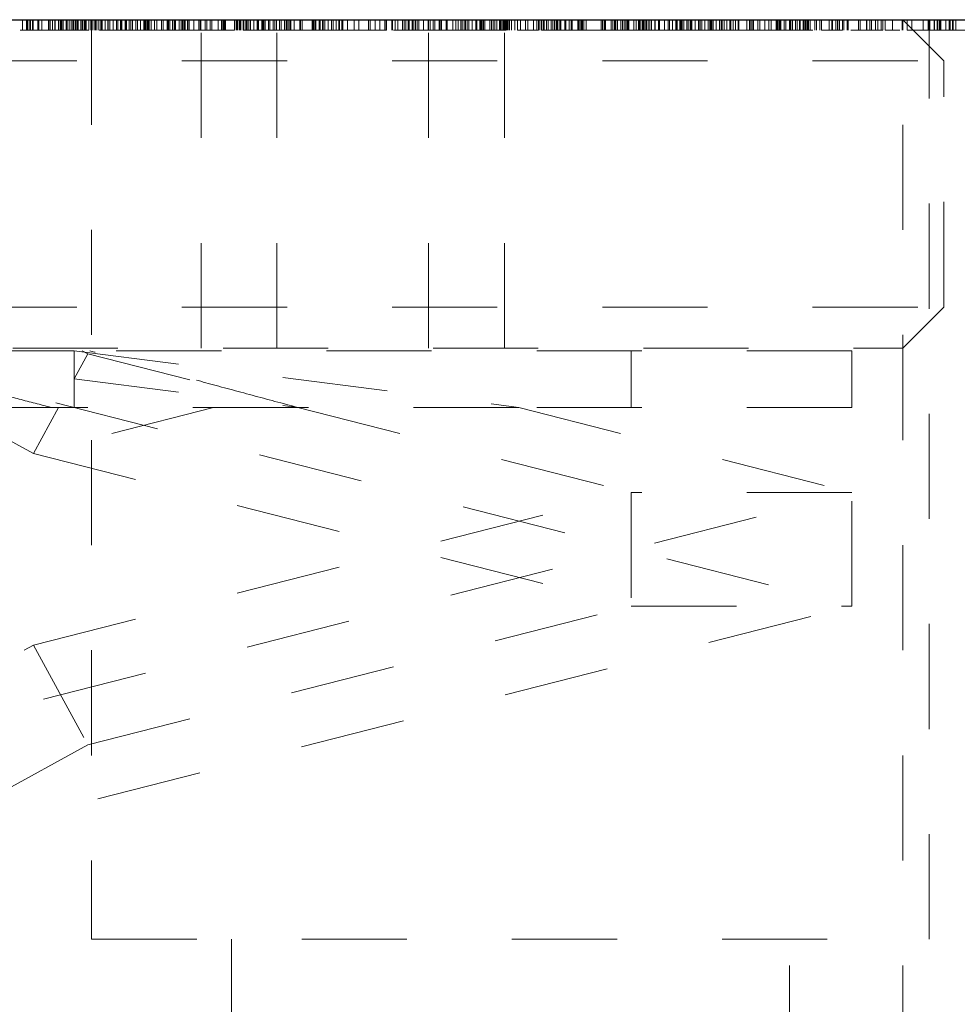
# Model space of a CAD drawing. Header units: inches. Extents: x 1802 to 2468, y -208 to -72.
# Tile 441 of 595: x 2185.613 to 2186.505, y -110.839 to -109.902. Entities that reach past the tile are written whole.
import ezdxf

# ---------------------------------------------------------------- set-up
doc = ezdxf.new("R2010")
doc.units = ezdxf.units.IN
doc.header["$LTSCALE"] = 0.5
doc.header["$MEASUREMENT"] = 0
doc.linetypes.add('HIDDEN', pattern=[0.225, 0.15, -0.075])
doc.layers.add('DST-M-S', color=53, linetype='Continuous')
doc.layers.add('SVF-M-S', color=8, linetype='Continuous')

msp = doc.modelspace()

# ---------------------------------------------------------------- linework, layer by layer
at = {"layer": 'DST-M-S', "linetype": 'Continuous', "lineweight": 25}
msp.add_line((2184.90027, -109.90203), (2192.88027, -109.90203), dxfattribs=at)
at = {"layer": 'DST-M-S', "linetype": 'HIDDEN', "lineweight": 18}
for p, q in [((2185.6161, -109.91203), (2185.6161, -109.90203)), ((2185.61977, -109.91203), (2185.61977, -109.90203)), ((2185.62071, -109.91203), (2185.62071, -109.90203)), ((2185.62225, -109.91203), (2185.62225, -109.90203)), ((2185.62379, -109.91203), (2185.62379, -109.90203)), ((2185.62559, -109.91203), (2185.62559, -109.90203)), ((2185.62624, -109.91203), (2185.62624, -109.90203)), ((2185.6305, -109.91203), (2185.6305, -109.90203)), ((2185.63148, -109.91203), (2185.63148, -109.90203)), ((2185.63456, -109.91203), (2185.63456, -109.90203)), ((2185.64083, -109.91203), (2185.64083, -109.90203)), ((2185.64119, -109.91203), (2185.64119, -109.90203)), ((2185.64225, -109.91203), (2185.64225, -109.90203)), ((2185.64247, -109.91203), (2185.64247, -109.90203)), ((2185.64449, -109.91203), (2185.64449, -109.90203)), ((2185.64687, -109.91203), (2185.64687, -109.90203)), ((2185.64725, -109.91203), (2185.64725, -109.90203)), ((2185.65016, -109.91203), (2185.65016, -109.90203)), ((2185.65071, -109.91203), (2185.65071, -109.90203)), ((2185.65215, -109.91203), (2185.65215, -109.90203)), ((2185.65259, -109.91203), (2185.65259, -109.90203)), ((2185.65302, -109.91203), (2185.65302, -109.90203)), ((2185.65336, -109.91203), (2185.65336, -109.90203)), ((2185.65456, -109.91203), (2185.65456, -109.90203)), ((2185.65763, -109.91203), (2185.65763, -109.90203)), ((2185.6586, -109.91203), (2185.6586, -109.90203)), ((2185.66051, -109.91203), (2185.66051, -109.90203)), ((2185.66225, -109.91203), (2185.66225, -109.90203)), ((2185.66379, -109.91203), (2185.66379, -109.90203)), ((2185.66456, -109.91203), (2185.66456, -109.90203)), ((2185.6647, -109.91203), (2185.6647, -109.90203)), ((2185.6662, -109.91203), (2185.6662, -109.90203)), ((2185.66694, -109.91203), (2185.66694, -109.90203)), ((2185.66824, -109.91203), (2185.66824, -109.90203)), ((2185.66896, -109.91203), (2185.66896, -109.90203)), ((2185.67148, -109.91203), (2185.67148, -109.90203)), ((2185.67179, -109.91203), (2185.67179, -109.90203)), ((2185.67302, -109.91203), (2185.67302, -109.90203)), ((2185.67456, -109.91203), (2185.67456, -109.90203)), ((2185.67559, -109.91203), (2185.67559, -109.90203)), ((2185.6761, -109.91203), (2185.6761, -109.90203)), ((2185.67645, -109.91203), (2185.67645, -109.90203)), ((2185.67917, -109.91203), (2185.67917, -109.90203)), ((2185.68093, -109.91203), (2185.68093, -109.90203)), ((2185.68177, -109.90203), (2185.68177, -110.77703)), ((2185.68225, -109.91203), (2185.68225, -109.90203)), ((2185.68414, -109.91203), (2185.68414, -109.90203)), ((2185.68533, -109.91203), (2185.68533, -109.90203)), ((2185.68687, -109.91203), (2185.68687, -109.90203)), ((2185.68862, -109.91203), (2185.68862, -109.90203)), ((2185.69062, -109.91203), (2185.69062, -109.90203)), ((2185.69105, -109.91203), (2185.69105, -109.90203)), ((2185.69148, -109.91203), (2185.69148, -109.90203)), ((2185.69182, -109.91203), (2185.69182, -109.90203)), ((2185.69456, -109.91203), (2185.69456, -109.90203)), ((2185.69706, -109.91203), (2185.69706, -109.90203)), ((2185.69763, -109.91203), (2185.69763, -109.90203)), ((2185.69917, -109.91203), (2185.69917, -109.90203)), ((2185.70225, -109.91203), (2185.70225, -109.90203)), ((2185.70533, -109.91203), (2185.70533, -109.90203)), ((2185.70687, -109.91203), (2185.70687, -109.90203)), ((2185.70932, -109.91203), (2185.70932, -109.90203)), ((2185.70994, -109.91203), (2185.70994, -109.90203)), ((2185.71025, -109.91203), (2185.71025, -109.90203)), ((2185.71057, -109.91203), (2185.71057, -109.90203)), ((2185.71357, -109.91203), (2185.71357, -109.90203)), ((2185.71405, -109.91203), (2185.71405, -109.90203)), ((2185.71456, -109.91203), (2185.71456, -109.90203)), ((2185.71491, -109.91203), (2185.71491, -109.90203)), ((2185.71763, -109.91203), (2185.71763, -109.90203)), ((2185.71917, -109.91203), (2185.71917, -109.90203)), ((2185.72071, -109.91203), (2185.72071, -109.90203)), ((2185.72379, -109.91203), (2185.72379, -109.90203)), ((2185.72533, -109.91203), (2185.72533, -109.90203)), ((2185.72554, -109.91203), (2185.72554, -109.90203)), ((2185.7284, -109.91203), (2185.7284, -109.90203)), ((2185.73131, -109.91203), (2185.73131, -109.90203)), ((2185.73148, -109.91203), (2185.73148, -109.90203)), ((2185.7322, -109.91203), (2185.7322, -109.90203)), ((2185.73275, -109.91203), (2185.73275, -109.90203)), ((2185.73286, -109.91203), (2185.73286, -109.90203)), ((2185.73324, -109.91203), (2185.73324, -109.90203)), ((2185.73331, -109.91203), (2185.73331, -109.90203)), ((2185.73456, -109.91203), (2185.73456, -109.90203)), ((2185.73523, -109.91203), (2185.73523, -109.90203)), ((2185.73566, -109.91203), (2185.73566, -109.90203)), ((2185.73607, -109.91203), (2185.73607, -109.90203)), ((2185.73643, -109.91203), (2185.73643, -109.90203)), ((2185.7384, -109.91203), (2185.7384, -109.90203)), ((2185.74167, -109.91203), (2185.74167, -109.90203)), ((2185.74393, -109.91203), (2185.74393, -109.90203)), ((2185.7484, -109.91203), (2185.7484, -109.90203)), ((2185.74994, -109.91203), (2185.74994, -109.90203)), ((2185.75379, -109.91203), (2185.75379, -109.90203)), ((2185.75432, -109.91203), (2185.75432, -109.90203)), ((2185.75456, -109.91203), (2185.75456, -109.90203)), ((2185.75475, -109.91203), (2185.75475, -109.90203)), ((2185.75487, -109.91203), (2185.75487, -109.90203)), ((2185.7561, -109.91203), (2185.7561, -109.90203)), ((2185.75612, -109.91203), (2185.75612, -109.90203)), ((2185.75867, -109.91203), (2185.75867, -109.90203)), ((2185.75917, -109.91203), (2185.75917, -109.90203)), ((2185.76071, -109.91203), (2185.76071, -109.90203)), ((2185.7616, -109.91203), (2185.7616, -109.90203)), ((2185.76511, -109.91203), (2185.76511, -109.90203)), ((2185.76687, -109.91203), (2185.76687, -109.90203)), ((2185.7684, -109.91203), (2185.7684, -109.90203)), ((2185.76852, -109.91203), (2185.76852, -109.90203)), ((2185.76994, -109.91203), (2185.76994, -109.90203)), ((2185.77081, -109.91203), (2185.77081, -109.90203)), ((2185.77302, -109.91203), (2185.77302, -109.90203)), ((2185.77429, -109.91203), (2185.77429, -109.90203)), ((2185.77456, -109.91203), (2185.77456, -109.90203)), ((2185.77917, -109.91203), (2185.77917, -109.90203)), ((2185.78379, -109.91203), (2185.78379, -109.90203)), ((2185.78414, -109.91203), (2185.78414, -109.90203)), ((2185.78533, -109.91203), (2185.78533, -109.90203)), ((2185.78569, -109.91203), (2185.78569, -109.90203)), ((2185.78994, -109.91203), (2185.78994, -109.90203)), ((2185.79148, -109.91203), (2185.79148, -109.90203)), ((2185.79456, -109.91203), (2185.79456, -109.90203)), ((2185.7961, -109.91203), (2185.7961, -109.90203)), ((2185.80209, -109.91203), (2185.80209, -109.90203)), ((2185.80225, -109.91203), (2185.80225, -109.90203)), ((2185.80533, -109.91203), (2185.80533, -109.90203)), ((2185.80648, -109.91203), (2185.80648, -109.90203)), ((2185.80687, -109.91203), (2185.80687, -109.90203)), ((2185.80802, -109.91203), (2185.80802, -109.90203)), ((2185.809, -109.91203), (2185.809, -109.90203)), ((2185.80917, -109.91203), (2185.80917, -109.90203)), ((2185.81763, -109.91203), (2185.81763, -109.90203)), ((2185.81917, -109.91203), (2185.81917, -109.90203)), ((2185.82004, -109.91203), (2185.82004, -109.90203)), ((2185.82028, -109.91203), (2185.82028, -109.90203)), ((2185.82064, -109.91203), (2185.82064, -109.90203)), ((2185.82225, -109.91203), (2185.82225, -109.90203)), ((2185.8228, -109.91203), (2185.8228, -109.90203)), ((2185.82374, -109.91203), (2185.82374, -109.90203)), ((2185.82593, -109.91203), (2185.82593, -109.90203)), ((2185.82605, -109.91203), (2185.82605, -109.90203)), ((2185.82648, -109.91203), (2185.82648, -109.90203)), ((2185.82665, -109.91203), (2185.82665, -109.90203)), ((2185.82675, -109.91203), (2185.82675, -109.90203)), ((2185.8284, -109.91203), (2185.8284, -109.90203)), ((2185.82917, -109.91203), (2185.82917, -109.90203)), ((2185.82994, -109.91203), (2185.82994, -109.90203)), ((2185.83148, -109.91203), (2185.83148, -109.90203)), ((2185.83302, -109.91203), (2185.83302, -109.90203)), ((2185.8361, -109.91203), (2185.8361, -109.90203)), ((2185.83917, -109.91203), (2185.83917, -109.90203)), ((2185.84031, -109.91203), (2185.84031, -109.90203)), ((2185.84071, -109.91203), (2185.84071, -109.90203)), ((2185.84367, -109.91203), (2185.84367, -109.90203)), ((2185.8441, -109.91203), (2185.8441, -109.90203)), ((2185.84456, -109.91203), (2185.84456, -109.90203)), ((2185.84566, -109.91203), (2185.84566, -109.90203)), ((2185.84687, -109.91203), (2185.84687, -109.90203)), ((2185.84994, -109.91203), (2185.84994, -109.90203)), ((2185.85148, -109.91203), (2185.85148, -109.90203)), ((2185.85456, -109.91203), (2185.85456, -109.90203)), ((2185.8561, -109.91203), (2185.8561, -109.90203)), ((2185.85763, -109.91203), (2185.85763, -109.90203)), ((2185.85778, -109.91203), (2185.85778, -109.90203)), ((2185.86071, -109.91203), (2185.86071, -109.90203)), ((2185.86225, -109.91203), (2185.86225, -109.90203)), ((2185.86533, -109.91203), (2185.86533, -109.90203)), ((2185.86687, -109.91203), (2185.86687, -109.90203)), ((2185.86732, -109.91203), (2185.86732, -109.90203)), ((2185.8684, -109.91203), (2185.8684, -109.90203)), ((2185.86852, -109.91203), (2185.86852, -109.90203)), ((2185.86888, -109.91203), (2185.86888, -109.90203)), ((2185.87044, -109.91203), (2185.87044, -109.90203)), ((2185.87148, -109.91203), (2185.87148, -109.90203)), ((2185.87456, -109.91203), (2185.87456, -109.90203)), ((2185.87994, -109.91203), (2185.87994, -109.90203)), ((2185.88066, -109.91203), (2185.88066, -109.90203)), ((2185.8822, -109.91203), (2185.8822, -109.90203)), ((2185.88225, -109.91203), (2185.88225, -109.90203)), ((2185.89148, -109.91203), (2185.89148, -109.90203)), ((2185.89225, -109.91203), (2185.89225, -109.90203)), ((2185.89278, -109.91203), (2185.89278, -109.90203)), ((2185.89321, -109.91203), (2185.89321, -109.90203)), ((2185.89463, -109.91203), (2185.89463, -109.90203)), ((2185.89468, -109.91203), (2185.89468, -109.90203)), ((2185.89504, -109.91203), (2185.89504, -109.90203)), ((2185.8984, -109.91203), (2185.8984, -109.90203)), ((2185.89893, -109.91203), (2185.89893, -109.90203)), ((2185.89917, -109.91203), (2185.89917, -109.90203)), ((2185.89937, -109.91203), (2185.89937, -109.90203)), ((2185.90148, -109.91203), (2185.90148, -109.90203)), ((2185.90209, -109.91203), (2185.90209, -109.90203)), ((2185.90355, -109.91203), (2185.90355, -109.90203)), ((2185.90687, -109.91203), (2185.90687, -109.90203)), ((2185.90994, -109.91203), (2185.90994, -109.90203)), ((2185.91148, -109.91203), (2185.91148, -109.90203)), ((2185.91456, -109.91203), (2185.91456, -109.90203)), ((2185.91696, -109.91203), (2185.91696, -109.90203)), ((2185.91763, -109.91203), (2185.91763, -109.90203)), ((2185.91994, -109.91203), (2185.91994, -109.90203)), ((2185.92004, -109.91203), (2185.92004, -109.90203)), ((2185.92047, -109.91203), (2185.92047, -109.90203)), ((2185.92071, -109.91203), (2185.92071, -109.90203)), ((2185.92078, -109.91203), (2185.92078, -109.90203)), ((2185.9209, -109.91203), (2185.9209, -109.90203)), ((2185.92533, -109.91203), (2185.92533, -109.90203)), ((2185.93148, -109.91203), (2185.93148, -109.90203)), ((2185.9361, -109.91203), (2185.9361, -109.90203)), ((2185.94533, -109.91203), (2185.94533, -109.90203)), ((2185.94687, -109.91203), (2185.94687, -109.90203)), ((2185.95148, -109.91203), (2185.95148, -109.90203)), ((2185.9561, -109.91203), (2185.9561, -109.90203)), ((2185.96083, -109.91203), (2185.96083, -109.90203)), ((2185.96119, -109.91203), (2185.96119, -109.90203)), ((2185.96225, -109.91203), (2185.96225, -109.90203)), ((2185.96744, -109.91203), (2185.96744, -109.90203)), ((2185.96802, -109.91203), (2185.96802, -109.90203)), ((2185.97056, -109.91203), (2185.97056, -109.90203)), ((2185.97302, -109.91203), (2185.97302, -109.90203)), ((2185.97763, -109.91203), (2185.97763, -109.90203)), ((2185.97917, -109.91203), (2185.97917, -109.90203)), ((2185.98071, -109.91203), (2185.98071, -109.90203)), ((2185.98297, -109.91203), (2185.98297, -109.90203)), ((2185.98379, -109.91203), (2185.98379, -109.90203)), ((2185.98687, -109.91203), (2185.98687, -109.90203)), ((2185.98694, -109.91203), (2185.98694, -109.90203)), ((2185.9884, -109.91203), (2185.9884, -109.90203)), ((2185.98994, -109.91203), (2185.98994, -109.90203)), ((2185.99148, -109.91203), (2185.99148, -109.90203)), ((2185.99319, -109.91203), (2185.99319, -109.90203)), ((2185.99763, -109.91203), (2185.99763, -109.90203)), ((2186.00209, -109.91203), (2186.00209, -109.90203)), ((2186.00225, -109.91203), (2186.00225, -109.90203)), ((2186.00379, -109.91203), (2186.00379, -109.90203)), ((2186.00687, -109.91203), (2186.00687, -109.90203)), ((2186.0084, -109.91203), (2186.0084, -109.90203)), ((2186.01237, -109.91203), (2186.01237, -109.90203)), ((2186.01304, -109.91203), (2186.01304, -109.90203)), ((2186.01324, -109.91203), (2186.01324, -109.90203)), ((2186.01336, -109.91203), (2186.01336, -109.90203)), ((2186.0135, -109.91203), (2186.0135, -109.90203)), ((2186.01456, -109.91203), (2186.01456, -109.90203)), ((2186.01917, -109.91203), (2186.01917, -109.90203)), ((2186.02004, -109.91203), (2186.02004, -109.90203)), ((2186.02533, -109.91203), (2186.02533, -109.90203)), ((2186.0284, -109.91203), (2186.0284, -109.90203)), ((2186.03057, -109.91203), (2186.03057, -109.90203)), ((2186.03302, -109.91203), (2186.03302, -109.90203)), ((2186.03439, -109.91203), (2186.03439, -109.90203)), ((2186.0361, -109.91203), (2186.0361, -109.90203)), ((2186.03763, -109.91203), (2186.03763, -109.90203)), ((2186.03917, -109.91203), (2186.03917, -109.90203)), ((2186.04071, -109.91203), (2186.04071, -109.90203)), ((2186.04379, -109.91203), (2186.04379, -109.90203)), ((2186.04739, -109.91203), (2186.04739, -109.90203)), ((2186.0484, -109.91203), (2186.0484, -109.90203)), ((2186.05131, -109.91203), (2186.05131, -109.90203)), ((2186.05148, -109.91203), (2186.05148, -109.90203)), ((2186.0522, -109.91203), (2186.0522, -109.90203)), ((2186.05275, -109.91203), (2186.05275, -109.90203)), ((2186.05302, -109.91203), (2186.05302, -109.90203)), ((2186.05331, -109.91203), (2186.05331, -109.90203)), ((2186.05456, -109.91203), (2186.05456, -109.90203)), ((2186.05594, -109.91203), (2186.05594, -109.90203)), ((2186.06071, -109.91203), (2186.06071, -109.90203)), ((2186.06225, -109.91203), (2186.06225, -109.90203)), ((2186.06393, -109.91203), (2186.06393, -109.90203)), ((2186.06533, -109.91203), (2186.06533, -109.90203)), ((2186.06727, -109.91203), (2186.06727, -109.90203)), ((2186.06994, -109.91203), (2186.06994, -109.90203)), ((2186.07057, -109.91203), (2186.07057, -109.90203)), ((2186.07148, -109.91203), (2186.07148, -109.90203)), ((2186.07302, -109.91203), (2186.07302, -109.90203)), ((2186.07374, -109.91203), (2186.07374, -109.90203)), ((2186.07389, -109.91203), (2186.07389, -109.90203)), ((2186.07456, -109.91203), (2186.07456, -109.90203)), ((2186.07542, -109.91203), (2186.07542, -109.90203)), ((2186.0761, -109.91203), (2186.0761, -109.90203)), ((2186.07612, -109.91203), (2186.07612, -109.90203)), ((2186.07732, -109.91203), (2186.07732, -109.90203)), ((2186.07795, -109.91203), (2186.07795, -109.90203)), ((2186.07917, -109.91203), (2186.07917, -109.90203)), ((2186.07946, -109.91203), (2186.07946, -109.90203)), ((2186.08141, -109.91203), (2186.08141, -109.90203)), ((2186.08456, -109.91203), (2186.08456, -109.90203)), ((2186.08687, -109.91203), (2186.08687, -109.90203)), ((2186.08994, -109.91203), (2186.08994, -109.90203)), ((2186.09456, -109.91203), (2186.09456, -109.90203)), ((2186.09687, -109.91203), (2186.09687, -109.90203)), ((2186.10225, -109.91203), (2186.10225, -109.90203)), ((2186.10533, -109.91203), (2186.10533, -109.90203)), ((2186.10687, -109.91203), (2186.10687, -109.90203)), ((2186.1084, -109.91203), (2186.1084, -109.90203)), ((2186.10994, -109.91203), (2186.10994, -109.90203)), ((2186.11148, -109.91203), (2186.11148, -109.90203)), ((2186.1122, -109.91203), (2186.1122, -109.90203)), ((2186.11225, -109.91203), (2186.11225, -109.90203)), ((2186.11456, -109.91203), (2186.11456, -109.90203)), ((2186.1161, -109.91203), (2186.1161, -109.90203)), ((2186.11917, -109.91203), (2186.11917, -109.90203)), ((2186.12071, -109.91203), (2186.12071, -109.90203)), ((2186.12225, -109.91203), (2186.12225, -109.90203)), ((2186.12379, -109.91203), (2186.12379, -109.90203)), ((2186.12489, -109.91203), (2186.12489, -109.90203)), ((2186.12525, -109.91203), (2186.12525, -109.90203)), ((2186.1255, -109.91203), (2186.1255, -109.90203)), ((2186.12742, -109.91203), (2186.12742, -109.90203)), ((2186.12836, -109.91203), (2186.12836, -109.90203)), ((2186.13214, -109.91203), (2186.13214, -109.90203)), ((2186.1327, -109.91203), (2186.1327, -109.90203)), ((2186.13278, -109.91203), (2186.13278, -109.90203)), ((2186.13294, -109.91203), (2186.13294, -109.90203)), ((2186.1361, -109.91203), (2186.1361, -109.90203)), ((2186.13804, -109.91203), (2186.13804, -109.90203)), ((2186.13917, -109.91203), (2186.13917, -109.90203)), ((2186.14451, -109.91203), (2186.14451, -109.90203)), ((2186.14535, -109.91203), (2186.14535, -109.90203)), ((2186.14554, -109.91203), (2186.14554, -109.90203)), ((2186.14566, -109.91203), (2186.14566, -109.90203)), ((2186.14581, -109.91203), (2186.14581, -109.90203)), ((2186.14723, -109.91203), (2186.14723, -109.90203)), ((2186.14809, -109.91203), (2186.14809, -109.90203)), ((2186.14872, -109.91203), (2186.14872, -109.90203)), ((2186.15023, -109.91203), (2186.15023, -109.90203)), ((2186.15218, -109.91203), (2186.15218, -109.90203)), ((2186.1667, -109.91203), (2186.1667, -109.90203)), ((2186.16802, -109.91203), (2186.16802, -109.90203)), ((2186.16956, -109.91203), (2186.16956, -109.90203)), ((2186.16994, -109.91203), (2186.16994, -109.90203)), ((2186.17071, -109.91203), (2186.17071, -109.90203)), ((2186.1761, -109.91203), (2186.1761, -109.90203)), ((2186.17756, -109.91203), (2186.17756, -109.90203)), ((2186.17763, -109.91203), (2186.17763, -109.90203)), ((2186.17917, -109.91203), (2186.17917, -109.90203)), ((2186.1797, -109.91203), (2186.1797, -109.90203)), ((2186.18071, -109.91203), (2186.18071, -109.90203)), ((2186.18225, -109.91203), (2186.18225, -109.90203)), ((2186.18533, -109.91203), (2186.18533, -109.90203)), ((2186.18687, -109.91203), (2186.18687, -109.90203)), ((2186.1884, -109.91203), (2186.1884, -109.90203)), ((2186.18994, -109.91203), (2186.18994, -109.90203)), ((2186.19148, -109.91203), (2186.19148, -109.90203)), ((2186.19184, -109.91203), (2186.19184, -109.90203)), ((2186.19302, -109.91203), (2186.19302, -109.90203)), ((2186.19763, -109.91203), (2186.19763, -109.90203)), ((2186.1978, -109.91203), (2186.1978, -109.90203)), ((2186.1998, -109.91203), (2186.1998, -109.90203)), ((2186.20225, -109.91203), (2186.20225, -109.90203)), ((2186.20302, -109.91203), (2186.20302, -109.90203)), ((2186.20379, -109.91203), (2186.20379, -109.90203)), ((2186.20564, -109.91203), (2186.20564, -109.90203)), ((2186.2061, -109.91203), (2186.2061, -109.90203)), ((2186.2072, -109.91203), (2186.2072, -109.90203)), ((2186.2084, -109.91203), (2186.2084, -109.90203)), ((2186.20978, -109.91203), (2186.20978, -109.90203)), ((2186.21148, -109.91203), (2186.21148, -109.90203)), ((2186.21302, -109.91203), (2186.21302, -109.90203)), ((2186.21456, -109.91203), (2186.21456, -109.90203)), ((2186.21766, -109.91203), (2186.21766, -109.90203)), ((2186.21785, -109.91203), (2186.21785, -109.90203)), ((2186.21797, -109.91203), (2186.21797, -109.90203)), ((2186.21812, -109.91203), (2186.21812, -109.90203)), ((2186.22131, -109.91203), (2186.22131, -109.90203)), ((2186.22225, -109.91203), (2186.22225, -109.90203)), ((2186.22687, -109.91203), (2186.22687, -109.90203)), ((2186.2303, -109.91203), (2186.2303, -109.90203)), ((2186.23172, -109.91203), (2186.23172, -109.90203)), ((2186.23456, -109.91203), (2186.23456, -109.90203)), ((2186.23763, -109.91203), (2186.23763, -109.90203)), ((2186.23799, -109.91203), (2186.23799, -109.90203)), ((2186.23824, -109.91203), (2186.23824, -109.90203)), ((2186.23836, -109.91203), (2186.23836, -109.90203)), ((2186.23879, -109.91203), (2186.23879, -109.90203)), ((2186.23896, -109.91203), (2186.23896, -109.90203)), ((2186.239, -109.91203), (2186.239, -109.90203)), ((2186.23905, -109.91203), (2186.23905, -109.90203)), ((2186.24148, -109.91203), (2186.24148, -109.90203)), ((2186.2422, -109.91203), (2186.2422, -109.90203)), ((2186.24225, -109.91203), (2186.24225, -109.90203)), ((2186.24237, -109.91203), (2186.24237, -109.90203)), ((2186.24273, -109.91203), (2186.24273, -109.90203)), ((2186.24374, -109.91203), (2186.24374, -109.90203)), ((2186.24533, -109.91203), (2186.24533, -109.90203)), ((2186.24797, -109.91203), (2186.24797, -109.90203)), ((2186.2484, -109.91203), (2186.2484, -109.90203)), ((2186.24994, -109.91203), (2186.24994, -109.90203)), ((2186.25165, -109.91203), (2186.25165, -109.90203)), ((2186.25201, -109.91203), (2186.25201, -109.90203)), ((2186.25302, -109.91203), (2186.25302, -109.90203)), ((2186.25598, -109.91203), (2186.25598, -109.90203)), ((2186.25917, -109.91203), (2186.25917, -109.90203)), ((2186.25934, -109.91203), (2186.25934, -109.90203)), ((2186.26037, -109.91203), (2186.26037, -109.90203)), ((2186.26071, -109.91203), (2186.26071, -109.90203)), ((2186.26225, -109.91203), (2186.26225, -109.90203)), ((2186.26509, -109.91203), (2186.26509, -109.90203)), ((2186.2684, -109.91203), (2186.2684, -109.90203)), ((2186.26848, -109.91203), (2186.26848, -109.90203)), ((2186.26994, -109.91203), (2186.26994, -109.90203)), ((2186.27009, -109.91203), (2186.27009, -109.90203)), ((2186.27054, -109.91203), (2186.27054, -109.90203)), ((2186.2709, -109.91203), (2186.2709, -109.90203)), ((2186.27148, -109.91203), (2186.27148, -109.90203)), ((2186.2728, -109.91203), (2186.2728, -109.90203)), ((2186.27302, -109.91203), (2186.27302, -109.90203)), ((2186.2761, -109.91203), (2186.2761, -109.90203)), ((2186.27917, -109.91203), (2186.27917, -109.90203)), ((2186.28071, -109.91203), (2186.28071, -109.90203)), ((2186.28187, -109.91203), (2186.28187, -109.90203)), ((2186.28379, -109.91203), (2186.28379, -109.90203)), ((2186.28631, -109.91203), (2186.28631, -109.90203)), ((2186.28917, -109.91203), (2186.28917, -109.90203)), ((2186.2897, -109.91203), (2186.2897, -109.90203)), ((2186.28994, -109.91203), (2186.28994, -109.90203)), ((2186.29013, -109.91203), (2186.29013, -109.90203)), ((2186.29208, -109.91203), (2186.29208, -109.90203)), ((2186.29456, -109.91203), (2186.29456, -109.90203)), ((2186.29696, -109.91203), (2186.29696, -109.90203)), ((2186.29763, -109.91203), (2186.29763, -109.90203)), ((2186.30533, -109.91203), (2186.30533, -109.90203)), ((2186.30766, -109.91203), (2186.30766, -109.90203)), ((2186.3084, -109.91203), (2186.3084, -109.90203)), ((2186.31006, -109.91203), (2186.31006, -109.90203)), ((2186.31042, -109.91203), (2186.31042, -109.90203)), ((2186.31148, -109.91203), (2186.31148, -109.90203)), ((2186.31564, -109.91203), (2186.31564, -109.90203)), ((2186.31763, -109.91203), (2186.31763, -109.90203)), ((2186.32225, -109.91203), (2186.32225, -109.90203)), ((2186.32622, -109.91203), (2186.32622, -109.90203)), ((2186.3284, -109.91203), (2186.3284, -109.90203)), ((2186.33302, -109.91203), (2186.33302, -109.90203)), ((2186.33314, -109.91203), (2186.33314, -109.90203)), ((2186.33369, -109.91203), (2186.33369, -109.90203)), ((2186.33456, -109.91203), (2186.33456, -109.90203)), ((2186.33458, -109.91203), (2186.33458, -109.90203)), ((2186.33468, -109.91203), (2186.33468, -109.90203)), ((2186.33504, -109.91203), (2186.33504, -109.90203)), ((2186.33617, -109.91203), (2186.33617, -109.90203)), ((2186.33648, -109.91203), (2186.33648, -109.90203)), ((2186.33763, -109.91203), (2186.33763, -109.90203)), ((2186.34071, -109.91203), (2186.34071, -109.90203)), ((2186.34225, -109.91203), (2186.34225, -109.90203)), ((2186.34228, -109.91203), (2186.34228, -109.90203)), ((2186.34566, -109.91203), (2186.34566, -109.90203)), ((2186.34687, -109.91203), (2186.34687, -109.90203)), ((2186.3484, -109.91203), (2186.3484, -109.90203)), ((2186.34881, -109.91203), (2186.34881, -109.90203)), ((2186.35148, -109.91203), (2186.35148, -109.90203)), ((2186.35302, -109.91203), (2186.35302, -109.90203)), ((2186.35528, -109.91203), (2186.35528, -109.90203)), ((2186.35594, -109.91203), (2186.35594, -109.90203)), ((2186.35886, -109.91203), (2186.35886, -109.90203)), ((2186.35917, -109.91203), (2186.35917, -109.90203)), ((2186.35949, -109.91203), (2186.35949, -109.90203)), ((2186.36078, -109.91203), (2186.36078, -109.90203)), ((2186.361, -109.91203), (2186.361, -109.90203)), ((2186.36225, -109.91203), (2186.36225, -109.90203)), ((2186.36295, -109.91203), (2186.36295, -109.90203)), ((2186.36363, -109.91203), (2186.36363, -109.90203)), ((2186.36379, -109.91203), (2186.36379, -109.90203)), ((2186.36533, -109.91203), (2186.36533, -109.90203)), ((2186.36994, -109.91203), (2186.36994, -109.90203)), ((2186.37148, -109.91203), (2186.37148, -109.90203)), ((2186.37456, -109.91203), (2186.37456, -109.90203)), ((2186.3761, -109.91203), (2186.3761, -109.90203)), ((2186.3834, -109.91203), (2186.3834, -109.90203)), ((2186.3861, -109.91203), (2186.3861, -109.90203)), ((2186.38687, -109.91203), (2186.38687, -109.90203)), ((2186.38994, -109.91203), (2186.38994, -109.90203)), ((2186.39148, -109.91203), (2186.39148, -109.90203)), ((2186.39314, -109.91203), (2186.39314, -109.90203)), ((2186.3935, -109.91203), (2186.3935, -109.90203)), ((2186.3961, -109.91203), (2186.3961, -109.90203)), ((2186.39763, -109.91203), (2186.39763, -109.90203)), ((2186.40071, -109.91203), (2186.40071, -109.90203)), ((2186.40148, -109.91203), (2186.40148, -109.90203)), ((2186.41148, -109.91203), (2186.41148, -109.90203)), ((2186.41302, -109.91203), (2186.41302, -109.90203)), ((2186.41917, -109.91203), (2186.41917, -109.90203)), ((2186.41925, -109.91203), (2186.41925, -109.90203)), ((2186.42225, -109.91203), (2186.42225, -109.90203)), ((2186.42379, -109.91203), (2186.42379, -109.90203)), ((2186.42775, -109.91203), (2186.42775, -109.90203)), ((2186.42994, -109.91203), (2186.42994, -109.90203)), ((2186.43302, -109.91203), (2186.43302, -109.90203)), ((2186.43456, -109.91203), (2186.43456, -109.90203)), ((2186.43696, -109.91203), (2186.43696, -109.90203)), ((2186.44379, -109.91203), (2186.44379, -109.90203)), ((2186.45314, -109.91203), (2186.45314, -109.90203)), ((2186.4535, -109.91203), (2186.4535, -109.90203)), ((2186.45372, -111.90203), (2186.45372, -109.90203)), ((2186.45763, -109.91203), (2186.45763, -109.90203)), ((2186.46225, -109.91203), (2186.46225, -109.90203)), ((2186.47302, -109.91203), (2186.47302, -109.90203)), ((2186.47763, -109.91203), (2186.47763, -109.90203)), ((2186.47877, -110.77703), (2186.47877, -109.90203)), ((2186.47925, -109.91203), (2186.47925, -109.90203)), ((2186.48333, -109.91203), (2186.48333, -109.90203)), ((2186.48379, -109.91203), (2186.48379, -109.90203)), ((2186.48643, -109.91203), (2186.48643, -109.90203)), ((2186.48679, -109.91203), (2186.48679, -109.90203)), ((2186.4884, -109.91203), (2186.4884, -109.90203)), ((2186.48896, -109.91203), (2186.48896, -109.90203)), ((2186.48989, -109.91203), (2186.48989, -109.90203)), ((2186.49456, -109.91203), (2186.49456, -109.90203)), ((2186.49763, -109.91203), (2186.49763, -109.90203)), ((2186.49872, -109.91203), (2186.49872, -109.90203)), ((2186.50083, -109.91203), (2186.50083, -109.90203)), ((2186.50138, -109.91203), (2186.50138, -109.90203)), ((2186.50417, -109.91203), (2186.50417, -109.90203)), ((2185.64225, -109.91203), (2185.6161, -109.91203)), ((2185.65302, -109.91203), (2185.64225, -109.91203)), ((2185.67917, -109.91203), (2185.65302, -109.91203)), ((2185.69917, -109.91203), (2185.68914, -109.91203)), ((2185.97917, -109.91203), (2185.96914, -109.91203)), ((2185.98687, -109.91203), (2185.97917, -109.91203)), ((2186.04379, -109.91203), (2185.98687, -109.91203)), ((2186.06994, -109.91203), (2186.04379, -109.91203)), ((2186.0761, -109.91203), (2186.06994, -109.91203)), ((2186.12071, -109.91203), (2186.10994, -109.91203)), ((2186.1998, -109.91203), (2186.12071, -109.91203)), ((2186.20225, -109.91203), (2186.1998, -109.91203)), ((2186.24994, -109.91203), (2186.20225, -109.91203)), ((2186.31763, -109.91203), (2186.29702, -109.91203)), ((2186.36533, -109.91203), (2186.35991, -109.91203)), ((2186.41917, -109.91203), (2186.41261, -109.91203)), ((2186.45074, -109.91203), (2186.43696, -109.91203)), ((2186.53917, -109.91203), (2186.45763, -109.91203)), ((2185.68177, -110.77703), (2186.47877, -110.77703)), ((2185.81477, -110.77703), (2185.81477, -111.90203)), ((2186.34577, -111.90203), (2186.34577, -110.77703))]:
    msp.add_line(p, q, dxfattribs=at)
for points, knots in [([(2185.62225, -109.91203), (2185.62195, -109.91203), (2185.62161, -109.91203), (2185.61473, -109.91203), (2185.61376, -109.91203)], [0, 0, 0, 0, 0.8583583, 1, 1, 1, 1]), ([(2185.75475, -109.91203), (2185.74545, -109.91203), (2185.72685, -109.91203), (2185.70617, -109.91203), (2185.69342, -109.91203), (2185.69213, -109.91203), (2185.69148, -109.91203)], [0, 0, 0, 0, 0.279663, 0.559354, 0.779636, 1, 1, 1, 1]), ([(2185.81763, -109.91203), (2185.81658, -109.91203), (2185.81447, -109.91203), (2185.79738, -109.91203), (2185.77669, -109.91203), (2185.76206, -109.91203), (2185.75475, -109.91203)], [0, 0, 0, 0, 0.2796304, 0.5593429, 0.7795972, 1, 1, 1, 1]), ([(2185.85778, -109.91203), (2185.8526, -109.91203), (2185.84333, -109.91203), (2185.83126, -109.91203), (2185.82593, -109.91203)], [0, 0, 0, 0, 0.557758, 1, 1, 1, 1]), ([(2185.89937, -109.91203), (2185.89007, -109.91203), (2185.87147, -109.91203), (2185.85078, -109.91203), (2185.83803, -109.91203), (2185.83674, -109.91203), (2185.8361, -109.91203)], [0, 0, 0, 0, 0.279663, 0.559354, 0.779636, 1, 1, 1, 1]), ([(2185.89998, -109.91203), (2185.89791, -109.91203), (2185.89056, -109.91203), (2185.88526, -109.91203), (2185.88145, -109.91203)], [0, 0, 0, 0, 0.280732, 1, 1, 1, 1]), ([(2185.96225, -109.91203), (2185.96119, -109.91203), (2185.95908, -109.91203), (2185.94199, -109.91203), (2185.9213, -109.91203), (2185.90668, -109.91203), (2185.89937, -109.91203)], [0, 0, 0, 0, 0.27963, 0.559343, 0.779597, 1, 1, 1, 1]), ([(2186.09687, -109.91203), (2186.09539, -109.91203), (2186.09245, -109.91203), (2186.0892, -109.91203), (2186.08719, -109.91203), (2186.08697, -109.91203), (2186.08687, -109.91203)], [0, 0, 0, 0, 0.2795812, 0.5591432, 0.7795754, 1, 1, 1, 1]), ([(2186.10687, -109.91203), (2186.10669, -109.91203), (2186.10634, -109.91203), (2186.10361, -109.91203), (2186.10034, -109.91203), (2186.09802, -109.91203), (2186.09687, -109.91203)], [0, 0, 0, 0, 0.279469, 0.559358, 0.779674, 1, 1, 1, 1]), ([(2186.29013, -109.91203), (2186.28084, -109.91203), (2186.26224, -109.91203), (2186.24155, -109.91203), (2186.2288, -109.91203), (2186.22751, -109.91203), (2186.22687, -109.91203)], [0, 0, 0, 0, 0.279663, 0.559354, 0.779636, 1, 1, 1, 1]), ([(2186.35302, -109.91203), (2186.35196, -109.91203), (2186.34985, -109.91203), (2186.33276, -109.91203), (2186.31207, -109.91203), (2186.29745, -109.91203), (2186.29013, -109.91203)], [0, 0, 0, 0, 0.27963, 0.559343, 0.779597, 1, 1, 1, 1]), ([(2186.36808, -109.91203), (2186.36518, -109.91203), (2186.35264, -109.91203), (2186.35286, -109.91203), (2186.35302, -109.91203)], [0, 0, 0, 0, 0.231153, 1, 1, 1, 1]), ([(2186.3861, -109.91203), (2186.38462, -109.91203), (2186.38168, -109.91203), (2186.37843, -109.91203), (2186.37642, -109.91203), (2186.3762, -109.91203), (2186.3761, -109.91203)], [0, 0, 0, 0, 0.279581, 0.559143, 0.779575, 1, 1, 1, 1]), ([(2186.3961, -109.91203), (2186.39592, -109.91203), (2186.39557, -109.91203), (2186.39284, -109.91203), (2186.38957, -109.91203), (2186.38725, -109.91203), (2186.3861, -109.91203)], [0, 0, 0, 0, 0.279469, 0.559358, 0.779674, 1, 1, 1, 1]), ([(2186.43456, -109.91203), (2186.43386, -109.91203), (2186.43281, -109.91203), (2186.41681, -109.91203), (2186.40721, -109.91203), (2186.40412, -109.91203)], [0, 0, 0, 0, 0.575871, 0.863383, 1, 1, 1, 1])]:
    msp.add_open_spline(points, degree=3, knots=knots, dxfattribs=at)
at = {"layer": 'SVF-M-S', "linetype": 'HIDDEN', "lineweight": 18}
for p, q in [((2185.78593, -110.21453), (2185.78593, -109.90203)), ((2185.8581, -110.21453), (2185.8581, -109.90203)), ((2186.00244, -110.21453), (2186.00244, -109.90203)), ((2186.0746, -110.21453), (2186.0746, -109.90203)), ((2186.49277, -109.94108), (2186.45372, -109.90203)), ((2185.36777, -109.94108), (2186.49277, -109.94108)), ((2186.49277, -110.17548), (2186.49277, -109.94108)), ((2185.36777, -110.17548), (2186.49277, -110.17548)), ((2186.45372, -110.21453), (2186.49277, -110.17548)), ((2185.40682, -110.21453), (2186.45372, -110.21453)), ((2185.45384, -110.21703), (2186.40527, -110.46003)), ((2185.66527, -110.21703), (2185.45384, -110.21703)), ((2185.66527, -110.21703), (2186.08812, -110.27103)), ((2186.40527, -110.21703), (2185.66527, -110.21703)), ((2185.66527, -110.21703), (2185.66527, -110.24385)), ((2185.6783, -110.22), (2185.66527, -110.24385)), ((2185.67288, -110.21703), (2185.6783, -110.22)), ((2185.6783, -110.22), (2185.87812, -110.27103)), ((2186.19527, -110.27103), (2186.19527, -110.21703)), ((2186.40527, -110.27103), (2186.40527, -110.21703)), ((2185.66527, -110.24385), (2185.87812, -110.27103)), ((2185.66527, -110.24385), (2185.66527, -110.27103)), ((2185.64327, -110.27103), (2185.45527, -110.27103)), ((2185.62651, -110.31477), (2185.54647, -110.27103)), ((2185.62651, -110.31477), (2185.65041, -110.27103)), ((2185.79776, -110.27103), (2185.62651, -110.31477)), ((2185.64327, -110.27103), (2185.65041, -110.27103)), ((2185.87812, -110.27103), (2185.65041, -110.27103)), ((2185.87812, -110.27103), (2186.19527, -110.35203)), ((2186.08812, -110.27103), (2186.40527, -110.35203)), ((2186.40527, -110.27103), (2186.08812, -110.27103)), ((2185.62651, -110.31477), (2186.19527, -110.46003)), ((2185.44223, -110.598), (2186.40527, -110.35203)), ((2185.62651, -110.4973), (2186.19527, -110.35203)), ((2186.40527, -110.35203), (2186.19527, -110.35203)), ((2186.19527, -110.35203), (2186.19527, -110.46003)), ((2186.40527, -110.46003), (2186.40527, -110.35203)), ((2185.49402, -110.69277), (2186.40527, -110.46003)), ((2185.6783, -110.59207), (2186.19527, -110.46003)), ((2186.19527, -110.46003), (2186.40527, -110.46003)), ((2185.44223, -110.598), (2185.62651, -110.4973)), ((2185.62651, -110.4973), (2185.6783, -110.59207)), ((2185.6783, -110.59207), (2185.49402, -110.69277))]:
    msp.add_line(p, q, dxfattribs=at)
for points, knots in [([(2185.64327, -110.27103), (2185.63301, -110.26835), (2185.61243, -110.26296), (2185.58395, -110.25546), (2185.5574, -110.24845), (2185.53364, -110.24214), (2185.51287, -110.23662), (2185.49508, -110.23187), (2185.4802, -110.22788), (2185.46977, -110.22509), (2185.46284, -110.22323), (2185.45852, -110.22207), (2185.45578, -110.22133), (2185.45544, -110.22124), (2185.45527, -110.22119)], [0, 0, 0, 0, 0.090906, 0.182436, 0.275962, 0.370191, 0.460738, 0.551945, 0.645266, 0.73933, 0.803861, 0.868641, 0.934189, 1, 1, 1, 1]), ([(2185.87812, -110.27103), (2185.86347, -110.26713), (2185.83375, -110.2592), (2185.79254, -110.24805), (2185.7548, -110.23774), (2185.7232, -110.22903), (2185.69719, -110.22181), (2185.68586, -110.21864), (2185.68011, -110.21703)], [0, 0, 0, 0, 0.166889, 0.338626, 0.505091, 0.67666, 0.835927, 1, 1, 1, 1]), ([(2186.08812, -110.27103), (2186.07076, -110.27103), (2186.03599, -110.27103), (2185.98296, -110.27103), (2185.92891, -110.27103), (2185.89509, -110.27103), (2185.87812, -110.27103)], [0, 0, 0, 0, 0.227462, 0.455394, 0.726755, 1, 1, 1, 1])]:
    msp.add_open_spline(points, degree=3, knots=knots, dxfattribs=at)

doc.saveas('drawing.dxf')
